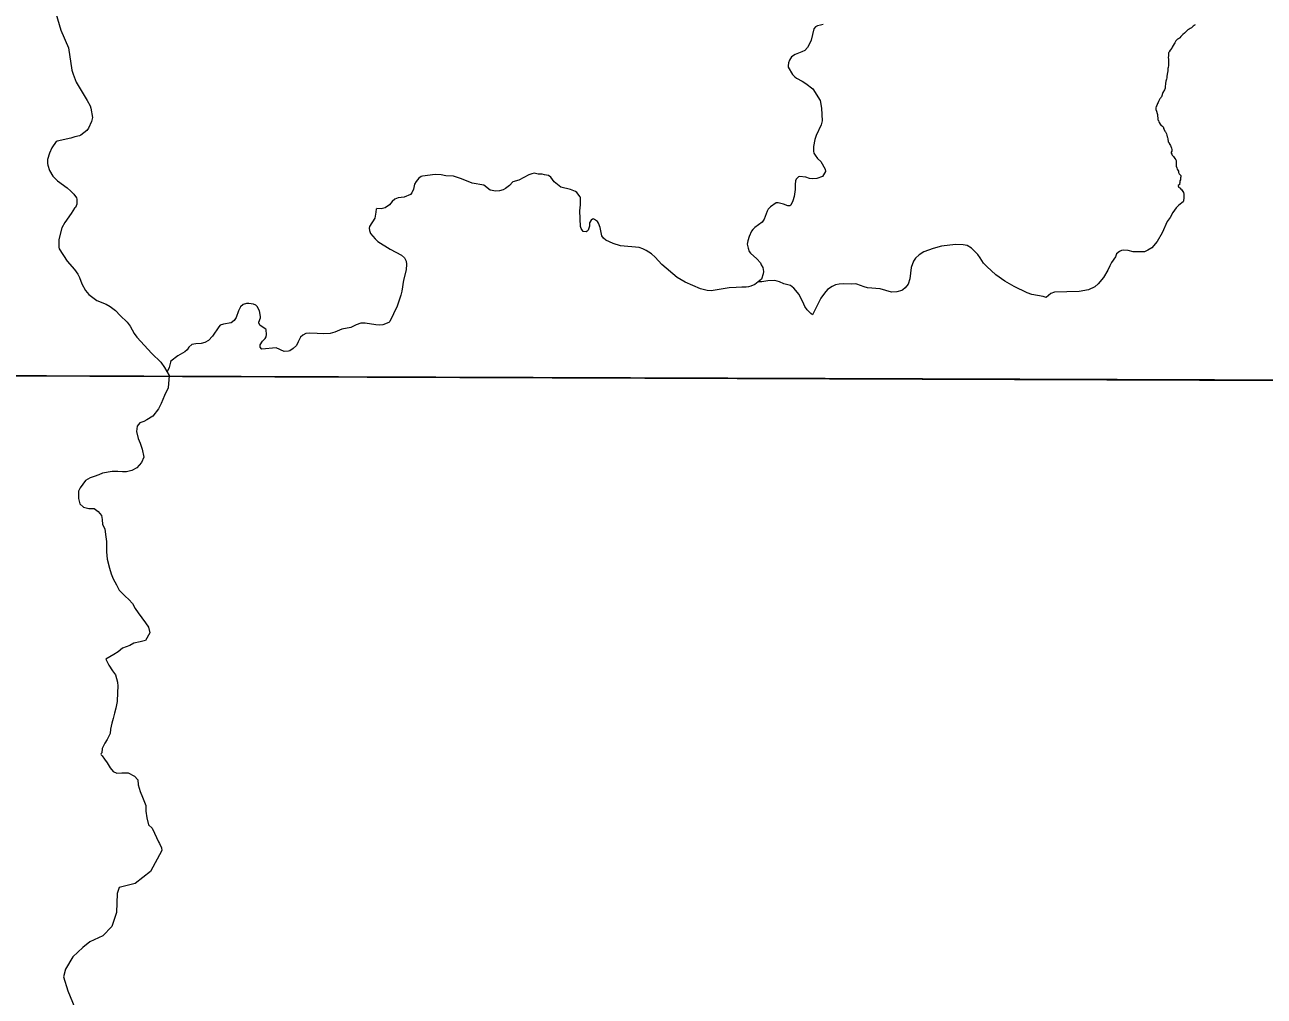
# Model space of a CAD drawing. Extents: x 553962 to 842807, y 8883888 to 9032388.
# Drawn here: x 610930 to 614032, y 8908325 to 8910758 of the extents above; entities that cross this region are included whole.
import ezdxf

# ---------------------------------------------------------------- set-up
doc = ezdxf.new("R2010")
doc.units = 0
doc.header["$LTSCALE"] = 200
doc.layers.add('6', color=7, linetype='Continuous', lineweight=13)

msp = doc.modelspace()

# ---------------------------------------------------------------- linework, layer by layer
at = {"layer": '6'}
msp.add_line((574653.9, 8910009.3), (626625.7, 8909822.1), dxfattribs=at)
for points in [[(611008.3, 8910787.2), (611020.4, 8910744.3), (611039.7, 8910700.2), (611048.2, 8910644.8), (611051, 8910634.8), (611058.5, 8910614.7), (611086.6, 8910568.8), (611093.7, 8910555.1), (611095.3, 8910549.7), (611099.8, 8910526.1), (611096.9, 8910515.9), (611089.9, 8910499.1), (611085.6, 8910493.7), (611070.6, 8910482.1), (611066.8, 8910480.3), (611055.6, 8910477.7), (611045.1, 8910473.9), (611011.1, 8910466.8), (611008.7, 8910465.7), (610998, 8910450.3), (610992.4, 8910436.9), (610987.5, 8910421), (610987.1, 8910410.4), (610987.7, 8910406.5), (610992.3, 8910393.3), (611000.7, 8910379.2), (611012.2, 8910367.5), (611036.4, 8910349.4), (611045.6, 8910341.6), (611052.6, 8910334.1), (611059.3, 8910324.5), (611060.3, 8910321.7), (611060.2, 8910308.8)], [(612928.1, 8910759.2), (612921.5, 8910757.2), (612914.5, 8910755.2), (612908.8, 8910752.6), (612905.2, 8910747.7), (612898.3, 8910719.7), (612895.2, 8910712), (612888.8, 8910701.1), (612882.7, 8910694), (612874.9, 8910690.2), (612858, 8910683.7), (612849.3, 8910677.5), (612843.7, 8910669.8), (612841.5, 8910662.6), (612840.3, 8910655.4), (612840.5, 8910652), (612851.8, 8910633.8), (612857.4, 8910627.6), (612861.4, 8910624.6), (612875.9, 8910617.1), (612885, 8910611.3), (612902.2, 8910597.7), (612920.4, 8910568.2), (612924.4, 8910549.6), (612925.6, 8910517.5), (612923.3, 8910507.4), (612910.9, 8910480.7), (612907.6, 8910470.6), (612904.4, 8910453.3), (612904.3, 8910441.5), (612905.1, 8910436.9), (612908, 8910431.4), (612914.2, 8910423.1), (612922.3, 8910415.6), (612933.4, 8910396.5), (612934, 8910391), (612926.8, 8910377.8), (612912.6, 8910373), (612901.9, 8910372.2), (612894.1, 8910373.3), (612884.5, 8910376.2), (612869.3, 8910378.2), (612866.7, 8910377.1), (612860.6, 8910371.5), (612858.8, 8910367.3), (612857.9, 8910358), (612858.1, 8910345.7), (612855.7, 8910327.7), (612852.6, 8910317.6), (612847.3, 8910306.2), (612845.2, 8910305.1), (612839.5, 8910304.7), (612829, 8910309.1), (612815.4, 8910312.6), (612810.8, 8910312.1), (612796.6, 8910302.2)], [(613859.2, 8910758.1), (613859, 8910757.8), (613857.8, 8910757.1), (613856.4, 8910756), (613854.5, 8910754.4), (613850, 8910750.6), (613846.4, 8910748.9), (613844.2, 8910747.5), (613841.2, 8910745.3)], [(613841.2, 8910745.3), (613839.2, 8910743.7), (613836.7, 8910741.2), (613834.6, 8910738.9), (613832.4, 8910736.8), (613828.6, 8910734), (613826.9, 8910732.5), (613825.6, 8910731.2), (613823.8, 8910728.9), (613821.3, 8910725.8), (613819.8, 8910724.2), (613817.3, 8910722.9), (613815.2, 8910721.8), (613813.3, 8910720.3), (613811.2, 8910717.7), (613810.1, 8910716.1), (613808.2, 8910713.2), (613806.5, 8910710.2), (613804.2, 8910706.1), (613801.9, 8910701.8), (613800.5, 8910699.3), (613796.9, 8910694.4), (613794.2, 8910690.7), (613793.2, 8910688.7), (613792.9, 8910687.8), (613792.2, 8910684.2), (613792.2, 8910680.7), (613791.9, 8910676.2), (613792.2, 8910672.4), (613792.6, 8910669.3), (613792.8, 8910665), (613792.9, 8910660.7), (613792.3, 8910655.9), (613791.5, 8910651.5), (613791, 8910648.6), (613790.5, 8910642.4), (613790.2, 8910638.4), (613788.6, 8910629.7), (613788.3, 8910625.4), (613787.6, 8910622.2), (613786.1, 8910617.2), (613785.1, 8910611.1), (613784.7, 8910609), (613784.5, 8910604.2), (613783.8, 8910599.6), (613782.4, 8910595.5), (613778.7, 8910588.5), (613777.6, 8910586.1), (613775.7, 8910580.6), (613774.8, 8910578.1), (613773.5, 8910576.3), (613772.5, 8910574.6), (613771, 8910572.4), (613769.3, 8910569.4), (613767.8, 8910566.2), (613766.5, 8910563.8), (613764.7, 8910560.9), (613763.1, 8910556.3), (613761.8, 8910553.1), (613761, 8910550.4), (613760.7, 8910547.9), (613760.7, 8910546), (613761.2, 8910544.7), (613761.6, 8910543.9), (613764.9, 8910533.2)], [(613764.9, 8910533.2), (613765.1, 8910531.4), (613765.2, 8910529.3), (613765.6, 8910525.5), (613765.7, 8910521.9), (613766.1, 8910520.2), (613767.1, 8910518.1), (613768.3, 8910515.4), (613768.9, 8910513.8), (613771.4, 8910509.2), (613773, 8910507), (613774.7, 8910505.5), (613777.9, 8910504), (613778.7, 8910503.4), (613779.1, 8910502.7), (613779.7, 8910500.2), (613780.4, 8910498.1), (613781.4, 8910495.6), (613783.7, 8910491.8), (613784.6, 8910489.9), (613787.2, 8910484.7), (613788.4, 8910481.6), (613789.3, 8910477.9), (613790.1, 8910475.9), (613790.9, 8910472.6)], [(613790.9, 8910472.6), (613792, 8910465.4), (613792.2, 8910464), (613793.2, 8910463.4), (613794, 8910462.5), (613794.6, 8910460.9), (613797.3, 8910455.7), (613799.8, 8910449.5), (613800.9, 8910445.8), (613800.9, 8910444.2), (613800.5, 8910441.8), (613799.4, 8910438.8), (613799.4, 8910436.6), (613800.7, 8910433.8), (613802.1, 8910431.6), (613804.7, 8910428.4), (613806.3, 8910426.1), (613808.5, 8910423.1), (613810.7, 8910420), (613811.3, 8910418.2), (613811.6, 8910414.9), (613811.5, 8910410.2), (613811.3, 8910407.1), (613812.1, 8910403.7), (613813.2, 8910400.2), (613814.3, 8910396.9), (613816.1, 8910394.2), (613817.4, 8910391.3), (613817.8, 8910388.6), (613818.5, 8910386.4), (613819.6, 8910385), (613821.9, 8910382.7), (613823, 8910381), (613823.4, 8910379.6), (613823.1, 8910377.7), (613822.8, 8910374.6), (613822.8, 8910372.5), (613823, 8910371.2), (613821, 8910367.3), (613820.5, 8910366.3), (613820.5, 8910365.5), (613820.7, 8910364.1), (613820.7, 8910362.8), (613820.4, 8910360.5), (613820.7, 8910359.5), (613820.6, 8910358.8), (613818.9, 8910357.3), (613817.1, 8910355.9), (613817, 8910354.4), (613817.2, 8910353.1), (613817.9, 8910351.8), (613818.8, 8910350.9), (613820.5, 8910349.8), (613822.1, 8910348.6), (613823.6, 8910346.3), (613824.4, 8910345.6), (613824.9, 8910345.3)], [(612320.1, 8910327.5), (612311.5, 8910338.5), (612308.2, 8910340.7), (612296.2, 8910345.3), (612271.6, 8910351.5), (612255.1, 8910365.2), (612247, 8910376.2), (612240.8, 8910380.6), (612231, 8910382.1), (612225.1, 8910384.2), (612215.1, 8910384), (612205.2, 8910386.2), (612198.9, 8910385.2), (612191.6, 8910382.1), (612166.7, 8910369), (612151.4, 8910365.1), (612143.4, 8910355.3), (612133.5, 8910347.8), (612127.6, 8910344.7), (612118, 8910342.2), (612108.7, 8910341.5), (612094.9, 8910343.9), (612079.4, 8910356.2), (612049.6, 8910361.9), (612023.6, 8910372.5), (612002.8, 8910378.7), (611984.1, 8910380.2), (611972.6, 8910382.4), (611956.9, 8910383.4), (611926, 8910379), (611922.6, 8910377.9), (611916.5, 8910373.7), (611909.4, 8910366), (611905.6, 8910358.7), (611902.8, 8910346.1), (611898.5, 8910337.1), (611895.5, 8910333.3)], [(611895.5, 8910333.3), (611879.8, 8910326.2), (611879.8, 8910326.2), (611865.1, 8910325), (611856.5, 8910321.6), (611850, 8910315.6), (611842.7, 8910307.3), (611832.5, 8910299.7), (611822.3, 8910296.9), (611810.7, 8910298.1)], [(612796.6, 8910302.2), (612796.6, 8910302.2), (612790.8, 8910296.4), (612787.9, 8910291.3), (612780.6, 8910271.5), (612776, 8910264), (612757, 8910250.3), (612752.1, 8910245.7), (612748.9, 8910241.1), (612742.9, 8910228.2), (612739.4, 8910216.7), (612738.2, 8910208.7), (612740.3, 8910198.6), (612743.3, 8910190), (612746.2, 8910185.8), (612762.3, 8910172), (612771.8, 8910162.1), (612773.3, 8910157.2), (612777.4, 8910150.1), (612778.7, 8910140.6), (612778.2, 8910134.8), (612773.7, 8910121.2), (612757.2, 8910107.8), (612746.9, 8910103.8), (612741.5, 8910102), (612735.2, 8910100.7), (612724.5, 8910100.7), (612710.7, 8910099.9), (612692.7, 8910099.2), (612648.4, 8910092.3), (612637.6, 8910093.1), (612621.7, 8910096.8), (612582.9, 8910113.5), (612563.2, 8910125.1), (612524.5, 8910157.8), (612507.8, 8910176), (612498.4, 8910184.4), (612485.5, 8910193.2), (612477.4, 8910197), (612468.1, 8910200.2), (612421.3, 8910204.8), (612402.6, 8910210.7), (612384.1, 8910219), (612378.5, 8910223.6), (612374.8, 8910229.2), (612370.3, 8910250.8), (612366, 8910261.7), (612363.3, 8910265.1), (612355.9, 8910270.8), (612352.9, 8910271.9), (612350.7, 8910271.6), (612347.5, 8910269.1), (612343.5, 8910262.3), (612343.2, 8910253.8), (612340.3, 8910244.1), (612337.9, 8910241), (612334.9, 8910239.6), (612327.8, 8910240.8), (612325.8, 8910242.7), (612322.8, 8910247.6), (612321, 8910252.9), (612319.7, 8910292.1), (612320.8, 8910307.3), (612320.8, 8910324.7), (612320.1, 8910327.5)], [(613825.2, 8910345.5), (613830.1, 8910337.9), (613830.9, 8910333.8), (613831, 8910325.1), (613830, 8910317.5), (613829, 8910314.8), (613818.3, 8910306.4), (613811.4, 8910299.7), (613803.4, 8910288.1), (613796.5, 8910275.6), (613789.5, 8910265.2), (613776.4, 8910237.4), (613763.8, 8910215.4), (613750.8, 8910199.5), (613740.9, 8910193.5), (613732.3, 8910189.8), (613722.2, 8910189.2), (613704, 8910189.9), (613691.5, 8910192.8), (613680.1, 8910193.4), (613675, 8910192.8), (613670, 8910190.3), (613662.4, 8910184.2), (613659.8, 8910177.1), (613650, 8910162.8), (613645.3, 8910154.3), (613640.6, 8910143.6), (613630.2, 8910125.1), (613616.7, 8910109.3), (613608, 8910102.2), (613592.2, 8910094.1), (613569.1, 8910089.8), (613507.2, 8910088.5), (613497.8, 8910085.6), (613486, 8910075.3)], [(611060.2, 8910308.8), (611057.4, 8910300.8), (611054.4, 8910298.5), (611046.6, 8910285.5), (611030.9, 8910263.1), (611023.2, 8910249.3), (611015.3, 8910220.4), (611015.2, 8910201.4), (611016.6, 8910197.1), (611036.5, 8910165.9), (611054.7, 8910144.9), (611063.1, 8910133.9), (611067.4, 8910125.4), (611073.2, 8910109.1), (611082, 8910092.9), (611090.8, 8910083), (611110.4, 8910067.4), (611133.8, 8910058.6), (611144, 8910052.7), (611157.5, 8910042.4), (611169.2, 8910030), (611186.3, 8910013.8), (611194.4, 8910003.1), (611204, 8909985.4), (611210.4, 8909975.9), (611248.4, 8909934.7), (611271, 8909913.5), (611280, 8909899.8), (611291.5, 8909879.6), (611289.1, 8909849.2)], [(611810, 8910297.2), (611808.4, 8910288.7), (611806.6, 8910274), (611792.6, 8910252.6), (611791.8, 8910248.4), (611792.6, 8910242.9), (611795.2, 8910235.6), (611806.8, 8910222), (611813.7, 8910215.6), (611845, 8910196), (611872.8, 8910181.3), (611880.9, 8910174.2), (611884.7, 8910166.3), (611885.4, 8910158.3), (611885, 8910144.7), (611878.1, 8910118.7), (611873.9, 8910091.4), (611871.6, 8910081.3), (611862.2, 8910053.3), (611843.5, 8910015.2), (611841.4, 8910012.6), (611826, 8910006.9), (611818.8, 8910006.1), (611809, 8910006.8), (611782.5, 8910011.2), (611771.5, 8910010.5), (611759.2, 8910006.8), (611746, 8910000.1), (611724, 8909995.6), (611706, 8909988.2), (611694.5, 8909985), (611678.8, 8909984.3), (611661.8, 8909984.7), (611643.9, 8909986.2), (611633.7, 8909984.7), (611626.2, 8909980.8), (611620, 8909976), (611614.1, 8909964.1), (611610.5, 8909954.9), (611602, 8909947.3), (611593.7, 8909941.8), (611590.6, 8909940.6), (611579.4, 8909940.3), (611559.1, 8909948.8), (611523.8, 8909946.2), (611522.6, 8909946.8), (611519.6, 8909951), (611519.6, 8909956.4), (611524.9, 8909965.5), (611531.7, 8909972.9), (611534, 8909977.1), (611535.1, 8909982.4), (611534.7, 8909994.2), (611533.2, 8909996.2), (611519.6, 8910004.8), (611516.2, 8910010.6), (611516.2, 8910013.3), (611520.1, 8910024.6), (611520.4, 8910027.9), (611517.4, 8910042.2), (611512.2, 8910052.7), (611508.5, 8910055.9), (611502.5, 8910058.3), (611491, 8910060.5), (611485.2, 8910060.1), (611476.6, 8910057.3), (611470.3, 8910051.6), (611464.9, 8910041.5), (611458.9, 8910025.1), (611454.3, 8910017.5), (611446.7, 8910011.9), (611427.2, 8910008.8), (611419.5, 8910005.6), (611416.2, 8910001.8), (611400.4, 8909978.5), (611389.7, 8909967.4), (611381, 8909962.9)], [(613486, 8910075.3), (613478.5, 8910077.4), (613450.8, 8910082.8), (613439, 8910087.2), (613405.9, 8910102.9), (613383.2, 8910115.7), (613360, 8910131.8), (613337.5, 8910153), (613329.8, 8910161.3), (613321.6, 8910174.6), (613315.4, 8910182.8), (613299.8, 8910198.5), (613289, 8910205.5), (613278.4, 8910207.1), (613259.4, 8910208.2), (613224.7, 8910203.5), (613203.4, 8910198.2), (613180.6, 8910189.9), (613168.3, 8910181.7), (613159.7, 8910173.6), (613154.2, 8910165.8), (613148.9, 8910150.5), (613145.3, 8910121.9), (613141.4, 8910108.7), (613133.8, 8910099.7), (613127.6, 8910094.2), (613124.8, 8910092.7), (613112.6, 8910089.6), (613099.6, 8910088.5), (613070.9, 8910096.9), (613039.6, 8910099.8), (613030.9, 8910102.1), (613012.6, 8910108.5), (613008.9, 8910109.1), (612999.5, 8910108.5), (612979.1, 8910109.2), (612968.2, 8910108.8), (612959.4, 8910106.6), (612950.7, 8910103), (612939.1, 8910095.1), (612931.4, 8910086.2), (612922.6, 8910073.5), (612912.2, 8910053.8), (612901.8, 8910031.8)], [(612901.8, 8910031.8), (612897.8, 8910035), (612888.5, 8910043.9), (612882.6, 8910052.3), (612877.7, 8910064.3), (612867.1, 8910083.5), (612860.3, 8910092.6), (612854.5, 8910098.9), (612846.2, 8910105.3), (612829.9, 8910109.3), (612819.2, 8910114.1), (612807.3, 8910117.6), (612790, 8910117.3), (612774.5, 8910114.2), (612766.4, 8910114.6)], [(611381, 8909962.9), (611381, 8909962.9), (611371.6, 8909960.1), (611358.4, 8909959.3), (611348, 8909957.2), (611340.7, 8909950.8), (611336.7, 8909944.5), (611330.4, 8909938.8), (611313.2, 8909928.9), (611296.1, 8909915.8), (611294.6, 8909913.1), (611291.4, 8909900.3), (611286.2, 8909889)], [(611289.1, 8909849.2), (611279.8, 8909829.9), (611271.5, 8909809.6), (611265.3, 8909796.3), (611251, 8909778.1), (611235.7, 8909768.8), (611228.5, 8909765), (611218.3, 8909761), (611211.3, 8909752.6), (611210, 8909739.7), (611214, 8909722.3), (611219, 8909710.1), (611224, 8909695.8), (611227.9, 8909675.4), (611222.7, 8909662.2), (611210.4, 8909649), (611198.2, 8909641.9), (611184.9, 8909639), (611174.7, 8909639), (611163.5, 8909639.1), (611149.3, 8909639.2), (611124.9, 8909635.3), (611115.7, 8909631.2), (611103.5, 8909627.2), (611094.3, 8909623.2), (611082, 8909617.2), (611068.7, 8909598.9), (611064.5, 8909589.8), (611064.4, 8909571.5), (611068.4, 8909558.2), (611077.5, 8909550), (611090.7, 8909546.9), (611103.9, 8909546.8), (611114, 8909539.6), (611122.1, 8909529.4), (611124.1, 8909519.2), (611125, 8909506.9), (611131, 8909495.7), (611131.9, 8909481.4), (611134.9, 8909464.1), (611134.8, 8909452.9), (611134.7, 8909438.6), (611136.6, 8909420.3), (611142.6, 8909397.8), (611146.5, 8909383.6), (611151.5, 8909370.3), (611159.6, 8909356), (611166.6, 8909342.7), (611181.7, 8909327.3), (611190.8, 8909319.1), (611199.9, 8909308.9), (611206.9, 8909296.6), (611214, 8909285.4), (611223.1, 8909273.1), (611232.1, 8909260.8), (611240.2, 8909249.6), (611243.1, 8909235.3), (611243.1, 8909235.3)], [(611243.1, 8909235.3), (611232, 8909216.1), (611218.8, 8909213.2), (611203.5, 8909209.2), (611193.3, 8909204.1), (611174.9, 8909197.1), (611163.7, 8909188), (611153.4, 8909181), (611132.8, 8909169.9), (611132.8, 8909169.9)], [(611132.8, 8909169.8), (611140.8, 8909154.6), (611149.8, 8909140.2), (611156.9, 8909130), (611161.9, 8909111.7), (611162.8, 8909101.5), (611162.7, 8909086.2), (611161.5, 8909063.8), (611158.3, 8909046.5), (611155.2, 8909034.3), (611151.1, 8909021.1), (611147.9, 8909008.9), (611144.8, 8908994.6), (611143.7, 8908983.4), (611136.5, 8908968.2), (611130.3, 8908959.1), (611124.1, 8908945.9), (611123, 8908934.7), (611120.9, 8908932.7)], [(611120.8, 8908930.9), (611124, 8908927.7), (611130, 8908919.5), (611136.1, 8908910.3), (611144.1, 8908897), (611151.2, 8908887.8), (611160.3, 8908883.7), (611173.5, 8908884.6), (611188.8, 8908884.5), (611205, 8908876.3), (611213.1, 8908867.1), (611214, 8908854.8), (611219, 8908838.5), (611225, 8908824.2), (611233, 8908802.8), (611232.9, 8908788.5), (611235.8, 8908772.2), (611239.8, 8908754.9), (611248.8, 8908746.7), (611254.9, 8908733.4), (611264.8, 8908712.2), (611264.8, 8908712.1)], [(611264.8, 8908712.2), (611267.8, 8908707.6), (611272.5, 8908697.4), (611273.2, 8908690.4), (611244.6, 8908638.1), (611206.9, 8908607.9), (611166.1, 8908597.7), (611161.7, 8908583.1), (611160.2, 8908534.8), (611148.5, 8908499.8), (611125.2, 8908476.4), (611093.1, 8908461.8), (611075.5, 8908447.2), (611050.7, 8908423.8), (611031.8, 8908393.1), (611027.4, 8908374.1), (611037.6, 8908339), (611055.1, 8908296.7)]]:
    msp.add_lwpolyline(points, dxfattribs=at)
msp.add_lwpolyline([(618535.2, 8909853.3), (607574.3, 8909890.7), (607543.3, 8898835.3), (618504.2, 8898795.8)], close=True, dxfattribs=at)

doc.saveas('drawing.dxf')
